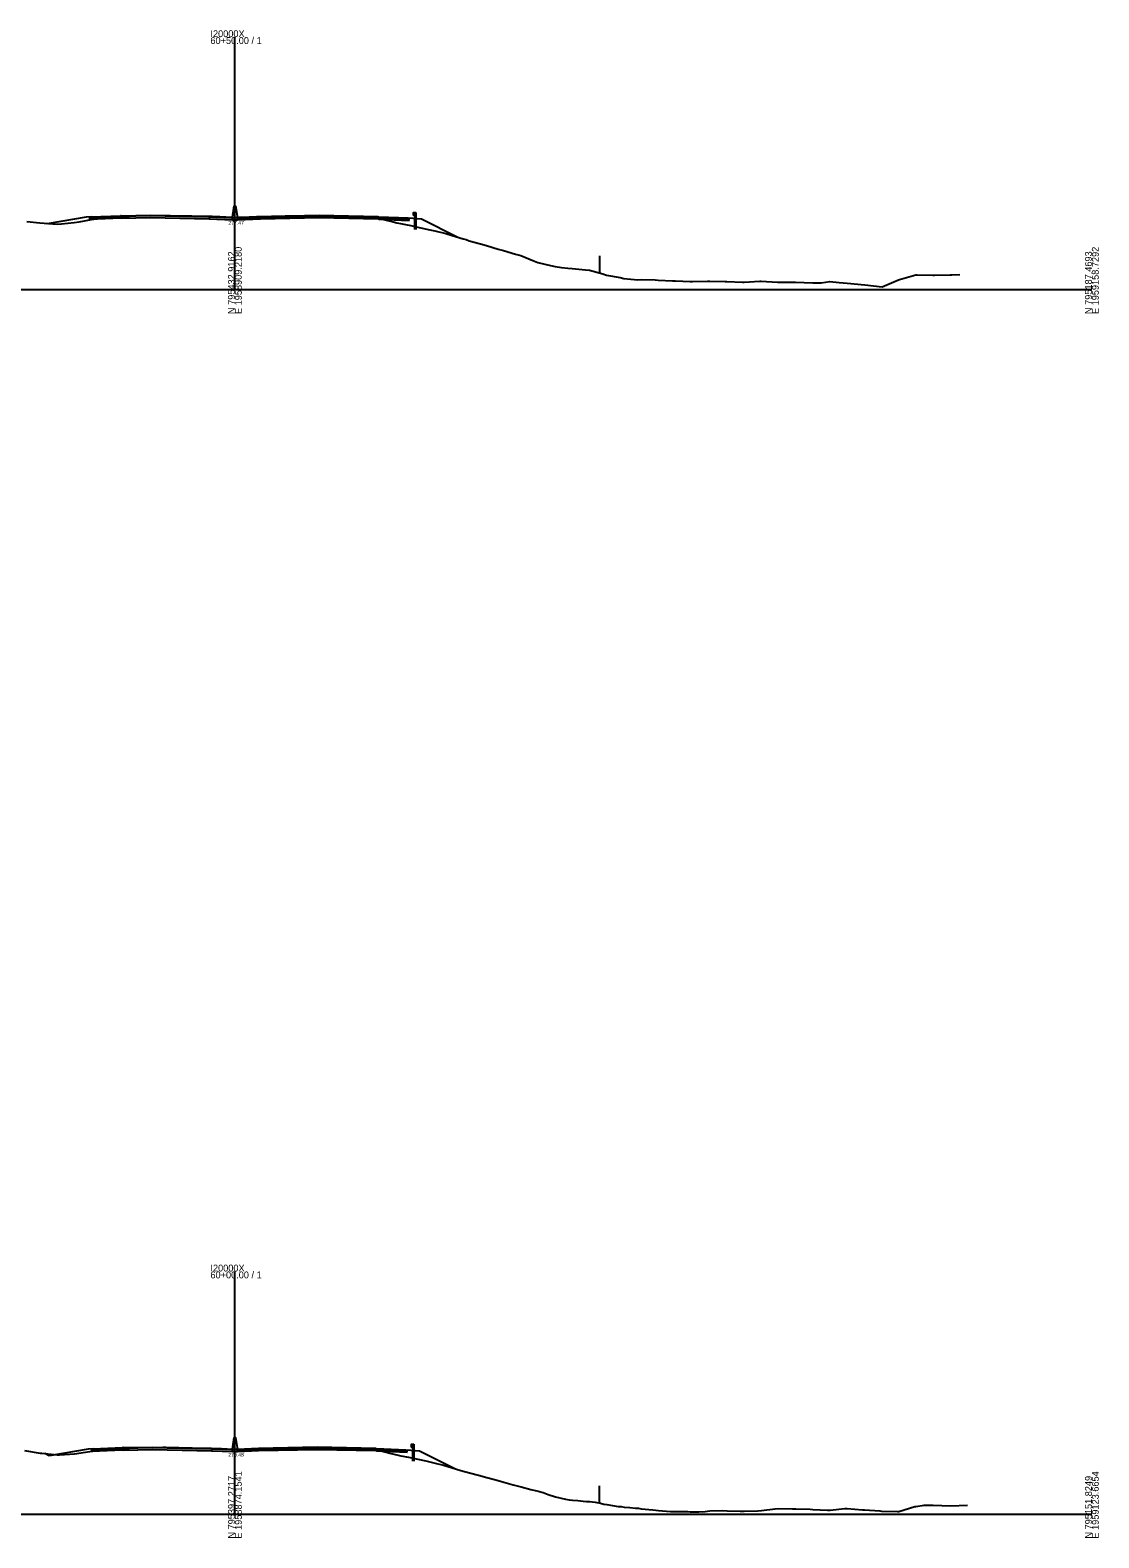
# Model space of a CAD drawing. Extents: x -4026 to 9638, y -10 to 19609.
# Drawn here: x -1734 to -1297, y 9990 to 10606 of the extents above; entities that cross this region are included whole.
import ezdxf

# ---------------------------------------------------------------- set-up
doc = ezdxf.new("R2010")
doc.units = 0
for name, color, linetype in [('RD_EX_Fence_Other', 7, 'Continuous'), ('RD_GPK_XS_Cell', 7, 'Continuous'), ('RD_XS_Base', 7, 'Continuous'), ('RD_XS_ExGround', 7, 'Continuous'), ('RD_XS_GR', 7, 'Continuous'), ('RD_XS_Greenside', 7, 'Continuous'), ('RD_XS_MedBWall', 7, 'Continuous'), ('RD_XS_Pave', 7, 'Continuous'), ('RD_XS_PaveOvlay', 7, 'Continuous'), ('RD_XS_TieSlope', 7, 'Continuous'), ('RD_XS_TX_Elev_EX', 7, 'Continuous')]:
    doc.layers.add(name, color=color, linetype=linetype)

msp = doc.modelspace()

# ---------------------------------------------------------------- linework, layer by layer
at = {"layer": 'RD_EX_Fence_Other'}
for p, q in [((-1501.09, 10513.78), (-1501.09, 10506.78)), ((-1501.27, 10011.6), (-1501.27, 10004.6))]:
    msp.add_line(p, q, dxfattribs=at)
at = {"layer": 'RD_GPK_XS_Cell'}
for p, q in [((-1650, 10500), (-1650, 10603.07)), ((-2000, 10500), (-1650, 10500)), ((-1650, 10500), (-1300, 10500)), ((-1650, 10000), (-1650, 10099.06)), ((-2000, 10000), (-1650, 10000)), ((-1650, 10000), (-1300, 10000))]:
    msp.add_line(p, q, dxfattribs=at)
at = {"layer": 'RD_XS_Base'}
for points in [[(-1709.21, 10529.3), (-1708.71, 10529.32), (-1696.71, 10529.79)], [(-1709.21, 10528.63), (-1709.21, 10529.3)], [(-1696.71, 10529.12), (-1709.21, 10528.63)], [(-1696.71, 10529.79), (-1696.46, 10529.8)], [(-1696.71, 10529.12), (-1696.71, 10529.79)], [(-1696.46, 10529.13), (-1696.71, 10529.12)], [(-1660.45, 10529.56), (-1684.45, 10530.05), (-1696.46, 10529.8)], [(-1696.46, 10529.8), (-1696.46, 10529.13)], [(-1696.46, 10529.13), (-1684.45, 10529.38), (-1660.45, 10528.89)], [(-1651, 10529.19), (-1660.45, 10529.56)], [(-1660.45, 10529.56), (-1660.45, 10528.89)], [(-1660.45, 10528.89), (-1651, 10528.52)], [(-1651, 10528.52), (-1651, 10529.19)], [(-1649, 10529.04), (-1639.55, 10529.42)], [(-1649, 10528.37), (-1649, 10529.04)], [(-1639.55, 10528.75), (-1649, 10528.37)], [(-1639.55, 10529.42), (-1615.55, 10529.91), (-1591.54, 10529.42)], [(-1639.55, 10528.75), (-1639.55, 10529.42)], [(-1591.54, 10528.75), (-1615.55, 10529.24), (-1639.55, 10528.75)], [(-1591.54, 10529.42), (-1591.29, 10529.42)], [(-1591.54, 10528.75), (-1591.54, 10529.42)], [(-1591.29, 10528.75), (-1591.54, 10528.75)], [(-1591.29, 10529.42), (-1591.29, 10528.75)], [(-1578.79, 10528.92), (-1579.29, 10528.94), (-1591.29, 10529.42)], [(-1591.29, 10528.75), (-1578.79, 10528.25)], [(-1578.79, 10528.25), (-1578.79, 10528.92)], [(-1708.37, 10026.3), (-1707.87, 10026.32), (-1695.87, 10026.79)], [(-1708.37, 10025.63), (-1708.37, 10026.3)], [(-1695.87, 10026.12), (-1708.37, 10025.63)], [(-1695.87, 10026.79), (-1695.62, 10026.79)], [(-1695.87, 10026.12), (-1695.87, 10026.79)], [(-1695.62, 10026.12), (-1695.87, 10026.12)], [(-1659.62, 10026.56), (-1683.62, 10027.04), (-1695.62, 10026.79)], [(-1695.62, 10026.79), (-1695.62, 10026.12)], [(-1695.62, 10026.12), (-1683.62, 10026.37), (-1659.62, 10025.89)], [(-1651, 10026.22), (-1659.62, 10026.56)], [(-1659.62, 10026.56), (-1659.62, 10025.89)], [(-1659.62, 10025.89), (-1651, 10025.55)], [(-1651, 10025.55), (-1651, 10026.22)], [(-1649, 10026.1), (-1640.38, 10026.45)], [(-1649, 10025.43), (-1649, 10026.1)], [(-1640.38, 10025.78), (-1649, 10025.43)], [(-1640.38, 10026.45), (-1616.38, 10026.93), (-1592.38, 10026.45)], [(-1640.38, 10025.78), (-1640.38, 10026.45)], [(-1592.38, 10025.78), (-1616.38, 10026.26), (-1640.38, 10025.78)], [(-1592.38, 10026.45), (-1592.13, 10026.44)], [(-1592.38, 10025.78), (-1592.38, 10026.45)], [(-1592.13, 10025.77), (-1592.38, 10025.78)], [(-1592.13, 10026.44), (-1592.13, 10025.77)], [(-1579.63, 10025.95), (-1580.13, 10025.97), (-1592.13, 10026.44)], [(-1592.13, 10025.77), (-1579.63, 10025.28)], [(-1579.63, 10025.28), (-1579.63, 10025.95)]]:
    msp.add_lwpolyline(points, dxfattribs=at)
at = {"layer": 'RD_XS_ExGround'}
for points in [[(-1735.04, 10527.75), (-1729.63, 10527.19), (-1727.91, 10527.07), (-1722.62, 10526.74), (-1720.78, 10526.77), (-1715.6, 10527.38), (-1713.65, 10527.71), (-1708.59, 10528.58), (-1707.56, 10528.73), (-1705.17, 10529.02), (-1704.07, 10529.16), (-1701.07, 10529.5), (-1700.27, 10529.59), (-1698.1, 10529.7), (-1690.55, 10530.06), (-1680.49, 10530.27), (-1679.4, 10530.29), (-1678.57, 10530.28), (-1667.66, 10530.07), (-1659.29, 10529.91), (-1656.17, 10529.85), (-1653.66, 10529.66), (-1650.96, 10529.46), (-1650, 10529.47), (-1649.37, 10529.47), (-1646.97, 10529.51), (-1644.49, 10529.62), (-1641.24, 10529.78), (-1635.06, 10529.92), (-1629.42, 10530.05), (-1623.98, 10530.14), (-1617.87, 10530.23), (-1611.81, 10530.08), (-1606.64, 10529.96), (-1600.12, 10529.71), (-1598.87, 10529.67), (-1598.46, 10529.63), (-1595.56, 10529.36), (-1594.27, 10529.24), (-1590.89, 10528.91), (-1589.36, 10528.58), (-1585.31, 10527.64), (-1583.81, 10527.28), (-1582.34, 10526.99), (-1580.28, 10526.56), (-1578.18, 10526.11), (-1575.33, 10525.54), (-1571.05, 10524.56), (-1568.32, 10524.03), (-1563.92, 10522.92), (-1561.3, 10522.09), (-1556.79, 10520.74), (-1555.53, 10520.37), (-1554.29, 10519.95), (-1549.66, 10518.68), (-1547.27, 10517.97), (-1542.53, 10516.55), (-1540.26, 10515.88), (-1535.4, 10514.44), (-1533.25, 10513.86), (-1528.27, 10511.93), (-1526.23, 10511.11), (-1521.14, 10509.81), (-1519.22, 10509.48), (-1516.64, 10509.04), (-1514.01, 10508.78), (-1512.21, 10508.55), (-1506.88, 10508.01), (-1505.19, 10507.91), (-1499.75, 10506.41), (-1498.18, 10505.93), (-1492.62, 10504.86), (-1491.16, 10504.51), (-1485.49, 10503.97), (-1484.15, 10504.12), (-1478.36, 10504.02), (-1477.14, 10503.87), (-1471.23, 10503.58), (-1470.12, 10503.51), (-1464.1, 10503.35), (-1463.11, 10503.33), (-1456.97, 10503.4), (-1456.1, 10503.4), (-1449.84, 10503.29), (-1449.08, 10503.28), (-1442.71, 10503.08), (-1442.07, 10503.05), (-1435.58, 10503.42), (-1435.05, 10503.45), (-1428.45, 10503.03), (-1428.04, 10503.04), (-1421.03, 10503.04), (-1414.01, 10502.78), (-1410.57, 10502.75), (-1407, 10503.23), (-1403.21, 10502.91), (-1399.93, 10502.63), (-1392.8, 10501.89), (-1385.67, 10501.09), (-1378.95, 10503.94), (-1378.54, 10504.14), (-1371.93, 10505.98), (-1371.41, 10506.01), (-1364.92, 10505.93), (-1364.28, 10505.92), (-1357.9, 10506.05), (-1357.15, 10506.06), (-1354, 10506.15)], [(-1735.96, 10025.99), (-1729.54, 10024.94), (-1728.83, 10024.86), (-1722.53, 10024.15), (-1721.7, 10024.15), (-1715.51, 10024.63), (-1714.57, 10024.75), (-1708.5, 10025.65), (-1707.97, 10025.71), (-1706.9, 10025.83), (-1706.53, 10025.86), (-1705.77, 10025.95), (-1703.27, 10026.21), (-1700.1, 10026.56), (-1690.61, 10027.06), (-1679.44, 10027.31), (-1678.26, 10027.29), (-1667.49, 10027.07), (-1656.61, 10026.85), (-1655.99, 10026.84), (-1655.48, 10026.8), (-1650.87, 10026.48), (-1650, 10026.48), (-1647.79, 10026.47), (-1646.88, 10026.47), (-1646.07, 10026.51), (-1641.33, 10026.77), (-1631.97, 10026.98), (-1629.5, 10027.03), (-1628.27, 10027.05), (-1617.85, 10027.2), (-1608.55, 10027), (-1606.48, 10026.94), (-1604.19, 10026.85), (-1598.72, 10026.63), (-1597.06, 10026.47), (-1595.46, 10026.33), (-1591.3, 10025.97), (-1589.27, 10025.56), (-1586.23, 10024.78), (-1582.25, 10023.81), (-1579.1, 10023.2), (-1575.24, 10022.38), (-1571.97, 10021.72), (-1568.23, 10020.86), (-1564.84, 10019.92), (-1561.21, 10018.87), (-1557.71, 10017.84), (-1554.2, 10016.82), (-1550.58, 10015.85), (-1547.18, 10014.93), (-1543.45, 10013.98), (-1540.17, 10013.06), (-1536.32, 10011.92), (-1533.16, 10011.09), (-1529.19, 10010.1), (-1526.14, 10009.33), (-1524.12, 10008.81), (-1522.06, 10008), (-1519.13, 10007.01), (-1514.93, 10006.05), (-1513.51, 10005.8), (-1512.12, 10005.74), (-1509.98, 10005.6), (-1507.8, 10005.28), (-1506.44, 10005.09), (-1505.1, 10005.09), (-1502.9, 10004.89), (-1500.67, 10004.5), (-1499.37, 10004.03), (-1498.09, 10003.88), (-1495.83, 10003.55), (-1493.54, 10003.1), (-1492.3, 10003.05), (-1491.08, 10002.86), (-1488.76, 10002.76), (-1486.41, 10002.46), (-1485.23, 10002.43), (-1484.06, 10002.2), (-1479.28, 10001.77), (-1477.05, 10001.54), (-1472.15, 10001.07), (-1470.03, 10001.06), (-1465.02, 10001), (-1464.01, 10000.96), (-1463.02, 10000.95), (-1460.48, 10000.88), (-1457.89, 10001.12), (-1456.01, 10001.28), (-1450.76, 10001.5), (-1448.99, 10001.38), (-1443.63, 10001.16), (-1441.98, 10001.21), (-1436.5, 10001.35), (-1434.97, 10001.42), (-1429.37, 10002.22), (-1427.95, 10002.28), (-1422.24, 10002.1), (-1420.94, 10002.13), (-1415.11, 10001.99), (-1413.92, 10001.94), (-1407.98, 10001.64), (-1406.91, 10001.65), (-1400.85, 10002.23), (-1399.9, 10002.23), (-1393.72, 10001.73), (-1392.88, 10001.74), (-1386.59, 10001.29), (-1385.87, 10001.18), (-1379.46, 10001), (-1378.86, 10001.11), (-1372.33, 10003.05), (-1371.84, 10003.17), (-1368.55, 10003.62), (-1365.2, 10003.63), (-1364.83, 10003.62), (-1357.81, 10003.43), (-1350.87, 10003.69)]]:
    msp.add_lwpolyline(points, dxfattribs=at)
at = {"layer": 'RD_XS_GR'}
for points in [[(-1577.05, 10531.51), (-1577.29, 10531.21)], [(-1577.29, 10531.21), (-1577.06, 10530.91)], [(-1577.06, 10530.91), (-1577.29, 10530.63)], [(-1577.29, 10530.63), (-1577.05, 10530.33)], [(-1577.05, 10530.33), (-1577.05, 10531.51)], [(-1577.05, 10531.51), (-1576.56, 10531.51)], [(-1576.56, 10530.33), (-1577.05, 10530.33)], [(-1576.56, 10531.51), (-1576.07, 10531.51)], [(-1576.56, 10529.05), (-1576.56, 10531.51)], [(-1576.56, 10531.51), (-1576.56, 10530.33)], [(-1576.56, 10524.55), (-1576.56, 10529.05)], [(-1576.56, 10529.05), (-1576.07, 10529.01)], [(-1576.07, 10529.01), (-1576.56, 10529.05)], [(-1576.07, 10531.51), (-1576.07, 10529.01)], [(-1576.07, 10529.01), (-1576.07, 10524.55)], [(-1577.88, 10028.53), (-1578.12, 10028.23)], [(-1577.88, 10027.35), (-1577.88, 10028.53)], [(-1577.88, 10028.53), (-1577.39, 10028.53)], [(-1577.39, 10028.53), (-1576.9, 10028.53)], [(-1577.39, 10026.07), (-1577.39, 10028.53)], [(-1577.39, 10028.53), (-1577.39, 10027.35)], [(-1576.9, 10028.53), (-1576.9, 10026.03)], [(-1578.12, 10028.23), (-1577.89, 10027.93)], [(-1577.89, 10027.93), (-1578.12, 10027.65)], [(-1578.12, 10027.65), (-1577.88, 10027.35)], [(-1577.39, 10027.35), (-1577.88, 10027.35)], [(-1577.39, 10021.57), (-1577.39, 10026.07)], [(-1577.39, 10026.07), (-1576.9, 10026.03)], [(-1576.9, 10026.03), (-1577.39, 10026.07)], [(-1576.9, 10026.03), (-1576.9, 10021.57)]]:
    msp.add_lwpolyline(points, dxfattribs=at)
at = {"layer": 'RD_XS_Greenside'}
for points in [[(-1710.71, 10529.49), (-1726.71, 10526.83)], [(-1708.71, 10529.65), (-1710.71, 10529.49)], [(-1579.29, 10529.28), (-1577.29, 10529.11)], [(-1577.29, 10529.11), (-1573.79, 10528.82), (-1558.9, 10521.37)], [(-1709.87, 10026.49), (-1725.87, 10023.82)], [(-1707.87, 10026.65), (-1709.87, 10026.49)], [(-1580.13, 10026.3), (-1578.13, 10026.13)], [(-1578.13, 10026.13), (-1574.63, 10025.84), (-1559.92, 10018.49)]]:
    msp.add_lwpolyline(points, dxfattribs=at)
at = {"layer": 'RD_XS_MedBWall'}
for points in [[(-1651, 10529.52), (-1650.25, 10534.19)], [(-1650.25, 10534.19), (-1649.75, 10534.19), (-1649, 10529.37)], [(-1651, 10528.37), (-1651, 10529.19), (-1651, 10529.52)], [(-1649, 10528.37), (-1651, 10528.37)], [(-1649, 10529.37), (-1649, 10529.04), (-1649, 10528.37)], [(-1651, 10026.55), (-1650.25, 10031.22)], [(-1650.25, 10031.22), (-1649.75, 10031.22), (-1649, 10026.43)], [(-1651, 10025.43), (-1651, 10026.22), (-1651, 10026.55)], [(-1649, 10025.43), (-1651, 10025.43)], [(-1649, 10026.43), (-1649, 10026.1), (-1649, 10025.43)]]:
    msp.add_lwpolyline(points, dxfattribs=at)
at = {"layer": 'RD_XS_Pave'}
for points in [[(-1708.71, 10529.49), (-1696.71, 10529.96)], [(-1696.71, 10529.79), (-1708.71, 10529.32)], [(-1708.71, 10529.32), (-1708.71, 10529.49)], [(-1696.71, 10529.96), (-1696.46, 10529.97)], [(-1696.71, 10529.79), (-1696.71, 10529.96)], [(-1696.46, 10529.8), (-1696.71, 10529.79)], [(-1696.46, 10529.97), (-1684.45, 10530.21), (-1660.45, 10529.73)], [(-1660.45, 10529.56), (-1684.45, 10530.05), (-1696.46, 10529.8)], [(-1696.46, 10529.97), (-1696.46, 10529.8)], [(-1660.45, 10529.73), (-1660.45, 10529.56)], [(-1660.45, 10529.73), (-1651, 10529.36)], [(-1651, 10529.19), (-1660.45, 10529.56)], [(-1651, 10529.36), (-1651, 10529.19)], [(-1639.55, 10529.59), (-1649, 10529.21)], [(-1649, 10529.04), (-1639.55, 10529.42)], [(-1649, 10529.21), (-1649, 10529.04)], [(-1591.54, 10529.59), (-1615.55, 10530.07), (-1639.55, 10529.59)], [(-1639.55, 10529.42), (-1615.55, 10529.91), (-1591.54, 10529.42)], [(-1639.55, 10529.59), (-1639.55, 10529.42)], [(-1591.54, 10529.59), (-1591.29, 10529.59)], [(-1591.54, 10529.42), (-1591.54, 10529.59)], [(-1591.29, 10529.42), (-1591.54, 10529.42)], [(-1591.29, 10529.59), (-1591.29, 10529.42)], [(-1579.29, 10529.11), (-1591.29, 10529.59)], [(-1591.29, 10529.42), (-1579.29, 10528.94)], [(-1579.29, 10528.94), (-1579.29, 10529.11)], [(-1707.87, 10026.48), (-1695.87, 10026.96)], [(-1695.87, 10026.79), (-1707.87, 10026.32)], [(-1707.87, 10026.32), (-1707.87, 10026.48)], [(-1695.87, 10026.96), (-1695.62, 10026.96)], [(-1695.87, 10026.79), (-1695.87, 10026.96)], [(-1695.62, 10026.79), (-1695.87, 10026.79)], [(-1695.62, 10026.96), (-1683.62, 10027.21), (-1659.62, 10026.73)], [(-1659.62, 10026.56), (-1683.62, 10027.04), (-1695.62, 10026.79)], [(-1695.62, 10026.96), (-1695.62, 10026.79)], [(-1659.62, 10026.73), (-1659.62, 10026.56)], [(-1659.62, 10026.73), (-1651, 10026.39)], [(-1651, 10026.22), (-1659.62, 10026.56)], [(-1651, 10026.39), (-1651, 10026.22)], [(-1640.38, 10026.62), (-1649, 10026.27)], [(-1649, 10026.1), (-1640.38, 10026.45)], [(-1649, 10026.27), (-1649, 10026.1)], [(-1592.38, 10026.62), (-1616.38, 10027.1), (-1640.38, 10026.62)], [(-1640.38, 10026.45), (-1616.38, 10026.93), (-1592.38, 10026.45)], [(-1640.38, 10026.62), (-1640.38, 10026.45)], [(-1592.38, 10026.62), (-1592.13, 10026.61)], [(-1592.38, 10026.45), (-1592.38, 10026.62)], [(-1592.13, 10026.44), (-1592.38, 10026.45)], [(-1592.13, 10026.61), (-1592.13, 10026.44)], [(-1580.13, 10026.13), (-1592.13, 10026.61)], [(-1592.13, 10026.44), (-1580.13, 10025.97)], [(-1580.13, 10025.97), (-1580.13, 10026.13)]]:
    msp.add_lwpolyline(points, dxfattribs=at)
at = {"layer": 'RD_XS_PaveOvlay'}
for points in [[(-1708.71, 10529.65), (-1696.71, 10530.13)], [(-1696.71, 10529.96), (-1708.71, 10529.49)], [(-1708.71, 10529.49), (-1708.71, 10529.65)], [(-1696.46, 10530.14), (-1696.71, 10530.13)], [(-1696.71, 10530.13), (-1696.71, 10529.96)], [(-1696.71, 10529.96), (-1696.46, 10529.97)], [(-1696.46, 10530.14), (-1684.45, 10530.38), (-1660.45, 10529.9)], [(-1660.45, 10529.73), (-1684.45, 10530.21), (-1696.46, 10529.97)], [(-1696.46, 10529.97), (-1696.46, 10530.14)], [(-1660.45, 10529.9), (-1660.45, 10529.73)], [(-1660.45, 10529.9), (-1651, 10529.52)], [(-1651, 10529.36), (-1660.45, 10529.73)], [(-1651, 10529.52), (-1651, 10529.36)], [(-1639.55, 10529.76), (-1649, 10529.37)], [(-1649, 10529.21), (-1639.55, 10529.59)], [(-1649, 10529.37), (-1649, 10529.21)], [(-1591.54, 10529.76), (-1615.55, 10530.24), (-1639.55, 10529.76)], [(-1639.55, 10529.59), (-1615.55, 10530.07), (-1591.54, 10529.59)], [(-1639.55, 10529.76), (-1639.55, 10529.59)], [(-1591.54, 10529.59), (-1591.54, 10529.76)], [(-1591.54, 10529.76), (-1591.29, 10529.76)], [(-1591.29, 10529.59), (-1591.54, 10529.59)], [(-1591.29, 10529.76), (-1591.29, 10529.59)], [(-1591.29, 10529.76), (-1579.29, 10529.28)], [(-1579.29, 10529.11), (-1591.29, 10529.59)], [(-1579.29, 10529.28), (-1579.29, 10529.11)], [(-1707.87, 10026.65), (-1695.87, 10027.13)], [(-1695.87, 10026.96), (-1707.87, 10026.48)], [(-1707.87, 10026.48), (-1707.87, 10026.65)], [(-1695.87, 10027.13), (-1695.87, 10026.96)], [(-1695.62, 10027.13), (-1695.87, 10027.13)], [(-1695.87, 10026.96), (-1695.62, 10026.96)], [(-1695.62, 10027.13), (-1683.62, 10027.37), (-1659.62, 10026.89)], [(-1659.62, 10026.73), (-1683.62, 10027.21), (-1695.62, 10026.96)], [(-1695.62, 10026.96), (-1695.62, 10027.13)], [(-1659.62, 10026.89), (-1659.62, 10026.73)], [(-1659.62, 10026.89), (-1651, 10026.55)], [(-1651, 10026.39), (-1659.62, 10026.73)], [(-1651, 10026.55), (-1651, 10026.39)], [(-1640.38, 10026.79), (-1649, 10026.43)], [(-1649, 10026.27), (-1640.38, 10026.62)], [(-1649, 10026.43), (-1649, 10026.27)], [(-1592.38, 10026.79), (-1616.38, 10027.27), (-1640.38, 10026.79)], [(-1640.38, 10026.62), (-1616.38, 10027.1), (-1592.38, 10026.62)], [(-1640.38, 10026.79), (-1640.38, 10026.62)], [(-1592.38, 10026.62), (-1592.38, 10026.79)], [(-1592.38, 10026.79), (-1592.13, 10026.78)], [(-1592.13, 10026.61), (-1592.38, 10026.62)], [(-1592.13, 10026.78), (-1592.13, 10026.61)], [(-1592.13, 10026.78), (-1580.13, 10026.3)], [(-1580.13, 10026.13), (-1592.13, 10026.61)], [(-1580.13, 10026.3), (-1580.13, 10026.13)]]:
    msp.add_lwpolyline(points, dxfattribs=at)
at = {"layer": 'RD_XS_TieSlope'}
for points in [[(-1726.71, 10526.83), (-1727.1, 10527.02)], [(-1725.87, 10023.82), (-1727.69, 10024.73)]]:
    msp.add_lwpolyline(points, dxfattribs=at)

# ---------------------------------------------------------------- texts
at = {"layer": 'RD_GPK_XS_Cell'}
for s, p in [('60+50.00 / 1', (-1660, 10600.27)), ('I20000X', (-1660, 10603.07)), ('60+00.00 / 1', (-1660, 10096.26)), ('I20000X', (-1660, 10099.06))]:
    msp.add_text(s, height=2.8, dxfattribs=at).set_placement(p)
for s, p in [('N 795432.9162', (-1650, 10490)), ('E 1958909.2180', (-1647.2, 10490)), ('N 795187.4693', (-1300, 10490)), ('E 1959158.7292', (-1297.2, 10490)), ('E 1958874.1541', (-1647.2, 9990)), ('E 1959123.6654', (-1297.2, 9990)), ('N 795397.2717', (-1650, 9990)), ('N 795151.8249', (-1300, 9990))]:
    msp.add_text(s, height=2.8, rotation=90, dxfattribs=at).set_placement(p)
at = {"layer": 'RD_XS_TX_Elev_EX'}
for s, p in [('277.47', (-1652.68, 10526.47)), ('279.48', (-1652.69, 10023.48))]:
    msp.add_text(s, height=1.5, dxfattribs=at).set_placement(p)

doc.saveas('drawing.dxf')
